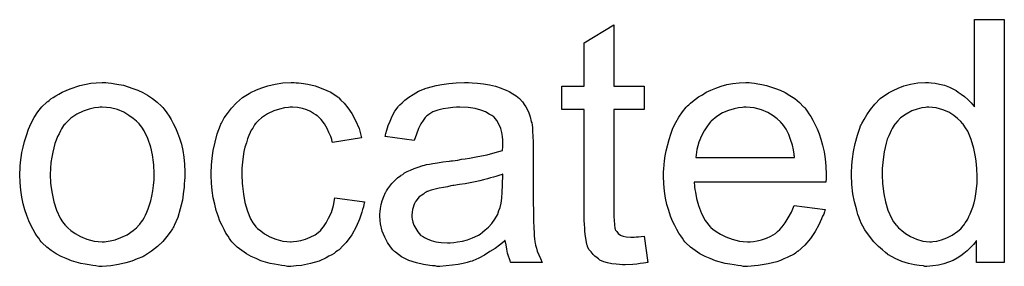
# Model space of a CAD drawing. Extents: x -1.5 to 9, y -3 to 5.
# Tile 258 of 368: x 5.8243 to 6.1485, y 0.9522 to 1.0335. Entities that reach past the tile are written whole.
import ezdxf

# ---------------------------------------------------------------- set-up
doc = ezdxf.new("R2010")
doc.units = 0
doc.layers.add('qfn16-30-34-a_mechanical_19', color=1, linetype='CONTINUOUS')

msp = doc.modelspace()

# ---------------------------------------------------------------- linework, layer by layer
at = {"layer": 'qfn16-30-34-a_mechanical_19', "color": 1}
for points in [[(6.019941, 1.011562), (6.029891, 1.011562), (6.029891, 1.003926), (6.019941, 1.003926), (6.019941, 0.969795), (6.019941, 0.969563), (6.019941, 0.969101), (6.019941, 0.968406), (6.020056, 0.967596), (6.020172, 0.965745), (6.020288, 0.964935), (6.020404, 0.964357), (6.020519, 0.964125), (6.020866, 0.963663), (6.021329, 0.963084), (6.022139, 0.962506), (6.02237, 0.96239), (6.022949, 0.962159), (6.02399, 0.961927), (6.025494, 0.961811), (6.026651, 0.961811), (6.02723, 0.961927), (6.02804, 0.961927), (6.028965, 0.962043), (6.029891, 0.962159), (6.031164, 0.953481), (6.030932, 0.953481), (6.03047, 0.953365), (6.02966, 0.95325), (6.028618, 0.953134), (6.027461, 0.952903), (6.026189, 0.952787), (6.023643, 0.952671), (6.022718, 0.952671), (6.021792, 0.952787), (6.020635, 0.952903), (6.019247, 0.953018), (6.017858, 0.953365), (6.016586, 0.953712), (6.015313, 0.954291), (6.015197, 0.954407), (6.01485, 0.954638), (6.014387, 0.954985), (6.013693, 0.955564), (6.013114, 0.956142), (6.01242, 0.956952), (6.011726, 0.957762), (6.011263, 0.958803), (6.011263, 0.958919), (6.011032, 0.959382), (6.010916, 0.960192), (6.010685, 0.961349), (6.010453, 0.962853), (6.010338, 0.963778), (6.010338, 0.96482), (6.010222, 0.966092), (6.010106, 0.967365), (6.010106, 0.968753), (6.010106, 0.970373), (6.010106, 1.003926), (6.002817, 1.003926), (6.002817, 1.011562), (6.010106, 1.011562), (6.010106, 1.025909), (6.019941, 1.03181), (6.019941, 1.011562)], [(6.148484, 0.953481), (6.139343, 0.953481), (6.139343, 0.96077), (6.139227, 0.960654), (6.139112, 0.960423), (6.138765, 0.95996), (6.138302, 0.959382), (6.137723, 0.958803), (6.137029, 0.958109), (6.136219, 0.957299), (6.135178, 0.956489), (6.134137, 0.955679), (6.13298, 0.954869), (6.131591, 0.954175), (6.130087, 0.953597), (6.128583, 0.953018), (6.126848, 0.952555), (6.124996, 0.952324), (6.123029, 0.952208), (6.122335, 0.952208), (6.121873, 0.952324), (6.120484, 0.95244), (6.118864, 0.952671), (6.116897, 0.953134), (6.114699, 0.953828), (6.112501, 0.954754), (6.110302, 0.956026), (6.110187, 0.956026), (6.110071, 0.956258), (6.109377, 0.956721), (6.108336, 0.957646), (6.107063, 0.958803), (6.105559, 0.960307), (6.104055, 0.962159), (6.102551, 0.964241), (6.101278, 0.966671), (6.101278, 0.966787), (6.101162, 0.967018), (6.101047, 0.967365), (6.100815, 0.967828), (6.100584, 0.968522), (6.100237, 0.969332), (6.100005, 0.970142), (6.099774, 0.971183), (6.099195, 0.973497), (6.098617, 0.976158), (6.09827, 0.979166), (6.098154, 0.982406), (6.098154, 0.982522), (6.098154, 0.982753), (6.098154, 0.983216), (6.098154, 0.98391), (6.09827, 0.984604), (6.09827, 0.98553), (6.098501, 0.987612), (6.098848, 0.990042), (6.099427, 0.992703), (6.100121, 0.99548), (6.101047, 0.998141), (6.101047, 0.998257), (6.101162, 0.998488), (6.101394, 0.998835), (6.101625, 0.999298), (6.102319, 1.000571), (6.103245, 1.002191), (6.104402, 1.003926), (6.105906, 1.005662), (6.107641, 1.007513), (6.109724, 1.009017), (6.10984, 1.009017), (6.109955, 1.009133), (6.110302, 1.009364), (6.110765, 1.009596), (6.111922, 1.010174), (6.113542, 1.010984), (6.115393, 1.011678), (6.117592, 1.012257), (6.120021, 1.012719), (6.122567, 1.012835), (6.123492, 1.012835), (6.124418, 1.012719), (6.125691, 1.012604), (6.127195, 1.012257), (6.128815, 1.011909), (6.130434, 1.011331), (6.131938, 1.010521), (6.13217, 1.010405), (6.132633, 1.010174), (6.133327, 1.009596), (6.134252, 1.009017), (6.135409, 1.008207), (6.136451, 1.007166), (6.137608, 1.006125), (6.138649, 1.004852), (6.138649, 1.033545), (6.148484, 1.033545), (6.148484, 0.953481)], [(5.853449, 1.012719), (5.85449, 1.012604), (5.855647, 1.012372), (5.856919, 1.012141), (5.858424, 1.011909), (5.861547, 1.010868), (5.863167, 1.01029), (5.864787, 1.00948), (5.866407, 1.00867), (5.868027, 1.007513), (5.869531, 1.006356), (5.871035, 1.004967), (5.871151, 1.004852), (5.871382, 1.00462), (5.871729, 1.004158), (5.872192, 1.003579), (5.87277, 1.002769), (5.873465, 1.001728), (5.874159, 1.000571), (5.874853, 0.999298), (5.875547, 0.99791), (5.876241, 0.996174), (5.876936, 0.994439), (5.877514, 0.992472), (5.877977, 0.990389), (5.878324, 0.988191), (5.878555, 0.985877), (5.878671, 0.983332), (5.878671, 0.983216), (5.878671, 0.982869), (5.878671, 0.98229), (5.878671, 0.98148), (5.878555, 0.980555), (5.87844, 0.979398), (5.87844, 0.978241), (5.878208, 0.976968), (5.877861, 0.974076), (5.877167, 0.971183), (5.876357, 0.968291), (5.8752, 0.96563), (5.8752, 0.965514), (5.875084, 0.965398), (5.874853, 0.965051), (5.874622, 0.964588), (5.873812, 0.963431), (5.87277, 0.962043), (5.871382, 0.960423), (5.869646, 0.958803), (5.86768, 0.957183), (5.865366, 0.955679), (5.86525, 0.955679), (5.865134, 0.955564), (5.864787, 0.955332), (5.864209, 0.955101), (5.86363, 0.954869), (5.862936, 0.954638), (5.8612, 0.953944), (5.859234, 0.953365), (5.856804, 0.952787), (5.854258, 0.952324), (5.851482, 0.952208), (5.850325, 0.952208), (5.849399, 0.952324), (5.848358, 0.95244), (5.847201, 0.952671), (5.845812, 0.952903), (5.844424, 0.953134), (5.8413, 0.954059), (5.839565, 0.954754), (5.837945, 0.955448), (5.836325, 0.956374), (5.834705, 0.957415), (5.833201, 0.958572), (5.831697, 0.95996), (5.831581, 0.960076), (5.83135, 0.960307), (5.831003, 0.96077), (5.83054, 0.961464), (5.829961, 0.962274), (5.829383, 0.9632), (5.828689, 0.964357), (5.827994, 0.965745), (5.8273, 0.967249), (5.826606, 0.968985), (5.826028, 0.970836), (5.825449, 0.972803), (5.824986, 0.975001), (5.824639, 0.977315), (5.824408, 0.979861), (5.824292, 0.982522), (5.824292, 0.982753), (5.824292, 0.983216), (5.824408, 0.984026), (5.824408, 0.985183), (5.824524, 0.986456), (5.824755, 0.988075), (5.824986, 0.989695), (5.825449, 0.991546), (5.825912, 0.993398), (5.82649, 0.995364), (5.827185, 0.997447), (5.82811, 0.999414), (5.829036, 1.001265), (5.830309, 1.003116), (5.831581, 1.004852), (5.833201, 1.006356), (5.833317, 1.006472), (5.833548, 1.006587), (5.834011, 1.006934), (5.834589, 1.007397), (5.835284, 1.00786), (5.836209, 1.008438), (5.837135, 1.009017), (5.838292, 1.009596), (5.839565, 1.010174), (5.840953, 1.010753), (5.844077, 1.011794), (5.847663, 1.012604), (5.849515, 1.012719), (5.851482, 1.012835), (5.852639, 1.012835), (5.853449, 1.012719)], [(5.915348, 1.012719), (5.916042, 1.012719), (5.916968, 1.012604), (5.919166, 1.012257), (5.921596, 1.011678), (5.924141, 1.010753), (5.926687, 1.009596), (5.929116, 1.007976), (5.929232, 1.007976), (5.929348, 1.007744), (5.930042, 1.00705), (5.931083, 1.006009), (5.932356, 1.004505), (5.933629, 1.002654), (5.934901, 1.00034), (5.936058, 0.997678), (5.936868, 0.994554), (5.927265, 0.99305), (5.927265, 0.993166), (5.927149, 0.993282), (5.927034, 0.993976), (5.926687, 0.995017), (5.926108, 0.99629), (5.92553, 0.997678), (5.924604, 0.999183), (5.923563, 1.000571), (5.922406, 1.001728), (5.92229, 1.001844), (5.921827, 1.002191), (5.921017, 1.002654), (5.920092, 1.003232), (5.918819, 1.003811), (5.917431, 1.004273), (5.915811, 1.00462), (5.914075, 1.004736), (5.913381, 1.004736), (5.912803, 1.00462), (5.91153, 1.004505), (5.909794, 1.004042), (5.907943, 1.003463), (5.905861, 1.002538), (5.903894, 1.001149), (5.902968, 1.00034), (5.902042, 0.999414), (5.902042, 0.999298), (5.901811, 0.999183), (5.90158, 0.998835), (5.901348, 0.998373), (5.901001, 0.997794), (5.900538, 0.9971), (5.900191, 0.99629), (5.899729, 0.995364), (5.899266, 0.994207), (5.898919, 0.992935), (5.898456, 0.991546), (5.898109, 0.990042), (5.897877, 0.988422), (5.897646, 0.986571), (5.897414, 0.984604), (5.897414, 0.982522), (5.897414, 0.982406), (5.897414, 0.982059), (5.897414, 0.981365), (5.89753, 0.98067), (5.89753, 0.979629), (5.897646, 0.978588), (5.897993, 0.976043), (5.898456, 0.973266), (5.899266, 0.970373), (5.900307, 0.967828), (5.901001, 0.966555), (5.901811, 0.965514), (5.902042, 0.965282), (5.902621, 0.964704), (5.903662, 0.963894), (5.904935, 0.962968), (5.906671, 0.961927), (5.908637, 0.961117), (5.910951, 0.960539), (5.912224, 0.960423), (5.913497, 0.960307), (5.913728, 0.960307), (5.914422, 0.960423), (5.915579, 0.960539), (5.916852, 0.96077), (5.918356, 0.961117), (5.919976, 0.961811), (5.921596, 0.962621), (5.9231, 0.963778), (5.923331, 0.963894), (5.923678, 0.964472), (5.924373, 0.965282), (5.925182, 0.966555), (5.925992, 0.968059), (5.926918, 0.96991), (5.927612, 0.972224), (5.928075, 0.97477), (5.937794, 0.973497), (5.937794, 0.973381), (5.937678, 0.973034), (5.937562, 0.972572), (5.937447, 0.971877), (5.937215, 0.970952), (5.936984, 0.970026), (5.936174, 0.967712), (5.935133, 0.965282), (5.933629, 0.962621), (5.931777, 0.960076), (5.930736, 0.958919), (5.929579, 0.957762), (5.929463, 0.957646), (5.929232, 0.95753), (5.928885, 0.957299), (5.928422, 0.956952), (5.927844, 0.956489), (5.927034, 0.956026), (5.926108, 0.955564), (5.925182, 0.954985), (5.922868, 0.953944), (5.920092, 0.953134), (5.917083, 0.95244), (5.915348, 0.952324), (5.913613, 0.952208), (5.912456, 0.952208), (5.911646, 0.952324), (5.910604, 0.95244), (5.909447, 0.952671), (5.908175, 0.952903), (5.906786, 0.953134), (5.903662, 0.954059), (5.902158, 0.954754), (5.900538, 0.955448), (5.898919, 0.956374), (5.897414, 0.957415), (5.89591, 0.958572), (5.894522, 0.95996), (5.894406, 0.960076), (5.894175, 0.960307), (5.893828, 0.96077), (5.893365, 0.961349), (5.892902, 0.962159), (5.892208, 0.9632), (5.89163, 0.964357), (5.890935, 0.96563), (5.890241, 0.967134), (5.889663, 0.968869), (5.888968, 0.970605), (5.888506, 0.972687), (5.888043, 0.97477), (5.887696, 0.977199), (5.887464, 0.979629), (5.887349, 0.98229), (5.887349, 0.982406), (5.887349, 0.982753), (5.887349, 0.983216), (5.887349, 0.98391), (5.887464, 0.98472), (5.887464, 0.985646), (5.88758, 0.986687), (5.887696, 0.987844), (5.888043, 0.990389), (5.888621, 0.993166), (5.889315, 0.995943), (5.890357, 0.99872), (5.890357, 0.998835), (5.890472, 0.999067), (5.890704, 0.999414), (5.890935, 0.999877), (5.89163, 1.001149), (5.892671, 1.002654), (5.894059, 1.004389), (5.895679, 1.006125), (5.897646, 1.00786), (5.899844, 1.009248), (5.89996, 1.009248), (5.900191, 1.009364), (5.900538, 1.009596), (5.901001, 1.009827), (5.90158, 1.010058), (5.902274, 1.010405), (5.904009, 1.0111), (5.905976, 1.011678), (5.908406, 1.012257), (5.910951, 1.012719), (5.913728, 1.012835), (5.914654, 1.012835), (5.915348, 1.012719)], [(5.973314, 1.012719), (5.975049, 1.012604), (5.977016, 1.012372), (5.978983, 1.012025), (5.98095, 1.011562), (5.982801, 1.010984), (5.983033, 1.010868), (5.983611, 1.010637), (5.984421, 1.01029), (5.985462, 1.009827), (5.986619, 1.009133), (5.987776, 1.008438), (5.988818, 1.007513), (5.989743, 1.006587), (5.989859, 1.006472), (5.99009, 1.006125), (5.990437, 1.005546), (5.9909, 1.004852), (5.991479, 1.003811), (5.991941, 1.002769), (5.992404, 1.001496), (5.992751, 0.999992), (5.992751, 0.999877), (5.992867, 0.99953), (5.992983, 0.998835), (5.993098, 0.99791), (5.993098, 0.996637), (5.993214, 0.995133), (5.99333, 0.993166), (5.99333, 0.990968), (5.99333, 0.977778), (5.99333, 0.977662), (5.99333, 0.977199), (5.99333, 0.976505), (5.99333, 0.97558), (5.99333, 0.974538), (5.99333, 0.973266), (5.993445, 0.970489), (5.993445, 0.967596), (5.993561, 0.964704), (5.993677, 0.963431), (5.993677, 0.962274), (5.993793, 0.961233), (5.993908, 0.960423), (5.993908, 0.960307), (5.994024, 0.959845), (5.99414, 0.95915), (5.994487, 0.958225), (5.994718, 0.957183), (5.995181, 0.956026), (5.99576, 0.954754), (5.996338, 0.953481), (5.986041, 0.953481), (5.985925, 0.953597), (5.985809, 0.954059), (5.985578, 0.954638), (5.985231, 0.955564), (5.984884, 0.956605), (5.984652, 0.957878), (5.984421, 0.959266), (5.98419, 0.96077), (5.984074, 0.96077), (5.983958, 0.960539), (5.983264, 0.95996), (5.982223, 0.95915), (5.980834, 0.958109), (5.979099, 0.957068), (5.977363, 0.955911), (5.975512, 0.954869), (5.973545, 0.954059), (5.973314, 0.953944), (5.972619, 0.953828), (5.971578, 0.953481), (5.970306, 0.953134), (5.968686, 0.952787), (5.966834, 0.952555), (5.964752, 0.952324), (5.962669, 0.952208), (5.961744, 0.952208), (5.96105, 0.952324), (5.96024, 0.952324), (5.959314, 0.95244), (5.957231, 0.952787), (5.954917, 0.953365), (5.952372, 0.954175), (5.950058, 0.955332), (5.947975, 0.956836), (5.947744, 0.957068), (5.947166, 0.957646), (5.946356, 0.958688), (5.94543, 0.960076), (5.944504, 0.961811), (5.943694, 0.963778), (5.943116, 0.966208), (5.943, 0.967365), (5.942885, 0.968753), (5.942885, 0.968985), (5.942885, 0.969448), (5.943, 0.970258), (5.943116, 0.971299), (5.943347, 0.972572), (5.943694, 0.973844), (5.944157, 0.975233), (5.944736, 0.976505), (5.944851, 0.976621), (5.945083, 0.977084), (5.945546, 0.977778), (5.946124, 0.978588), (5.946818, 0.979514), (5.947744, 0.980439), (5.94867, 0.981365), (5.949827, 0.982175), (5.949942, 0.98229), (5.950405, 0.982522), (5.950984, 0.982985), (5.951909, 0.983447), (5.95295, 0.98391), (5.954223, 0.984489), (5.955496, 0.984951), (5.957, 0.985414), (5.957116, 0.985414), (5.957578, 0.98553), (5.958273, 0.985761), (5.959198, 0.985877), (5.960355, 0.986108), (5.961859, 0.98634), (5.963595, 0.986687), (5.965677, 0.986918), (5.965793, 0.986918), (5.966256, 0.987034), (5.966834, 0.987034), (5.967644, 0.98715), (5.96857, 0.987265), (5.969727, 0.987497), (5.971, 0.987612), (5.972388, 0.987844), (5.975165, 0.988422), (5.978173, 0.989001), (5.980834, 0.989695), (5.982107, 0.990042), (5.983264, 0.990389), (5.983264, 0.990505), (5.983264, 0.990736), (5.98338, 0.991431), (5.98338, 0.99224), (5.98338, 0.992703), (5.98338, 0.992935), (5.98338, 0.99305), (5.98338, 0.993166), (5.98338, 0.99386), (5.983264, 0.995017), (5.983033, 0.99629), (5.982685, 0.997678), (5.982107, 0.999067), (5.981413, 1.00034), (5.980487, 1.001381), (5.980371, 1.001496), (5.979793, 1.001959), (5.978867, 1.002422), (5.97771, 1.003116), (5.976091, 1.003695), (5.974239, 1.004273), (5.971925, 1.00462), (5.969264, 1.004736), (5.968107, 1.004736), (5.96695, 1.00462), (5.96533, 1.004389), (5.963711, 1.004158), (5.961975, 1.003695), (5.960355, 1.003116), (5.958967, 1.002306), (5.958851, 1.002191), (5.958388, 1.001844), (5.95781, 1.001265), (5.957116, 1.00034), (5.956422, 0.999183), (5.955612, 0.997678), (5.954917, 0.995827), (5.954223, 0.993745), (5.94462, 0.995017), (5.94462, 0.995133), (5.944736, 0.995249), (5.944736, 0.995596), (5.944851, 0.996059), (5.945199, 0.9971), (5.945661, 0.998604), (5.94624, 1.000108), (5.946934, 1.001728), (5.94786, 1.003348), (5.948901, 1.004852), (5.949017, 1.004967), (5.94948, 1.00543), (5.950174, 1.006125), (5.951099, 1.00705), (5.952372, 1.007976), (5.953876, 1.008901), (5.955612, 1.009943), (5.957578, 1.010753), (5.957694, 1.010753), (5.95781, 1.010868), (5.958157, 1.010984), (5.95862, 1.0111), (5.959777, 1.011447), (5.961397, 1.011794), (5.963248, 1.012141), (5.965562, 1.012488), (5.967992, 1.012719), (5.970768, 1.012835), (5.972041, 1.012835), (5.973314, 1.012719)], [(6.065295, 1.012719), (6.066221, 1.012604), (6.067378, 1.012372), (6.06865, 1.012141), (6.070155, 1.011794), (6.071543, 1.011447), (6.073163, 1.010868), (6.074667, 1.01029), (6.076287, 1.00948), (6.077907, 1.008554), (6.079526, 1.007513), (6.08103, 1.00624), (6.082419, 1.004852), (6.082534, 1.004736), (6.082766, 1.004505), (6.083113, 1.004042), (6.083576, 1.003348), (6.084154, 1.002538), (6.084733, 1.001612), (6.085427, 1.000455), (6.086121, 0.999067), (6.086815, 0.997563), (6.08751, 0.995943), (6.088088, 0.994092), (6.088667, 0.992125), (6.089129, 0.989927), (6.089476, 0.987612), (6.089708, 0.985183), (6.089824, 0.982522), (6.089824, 0.982406), (6.089824, 0.981943), (6.089824, 0.981133), (6.089708, 0.979976), (6.04632, 0.979976), (6.04632, 0.979861), (6.04632, 0.979514), (6.046436, 0.979051), (6.046436, 0.978356), (6.046552, 0.977547), (6.046783, 0.976621), (6.04713, 0.974538), (6.047824, 0.972224), (6.04875, 0.969679), (6.050023, 0.967365), (6.051643, 0.965282), (6.051758, 0.965282), (6.051874, 0.965051), (6.052568, 0.964472), (6.053609, 0.963663), (6.054998, 0.962853), (6.056849, 0.961927), (6.058932, 0.961117), (6.061246, 0.960539), (6.062518, 0.960423), (6.063907, 0.960307), (6.064832, 0.960307), (6.065874, 0.960423), (6.067146, 0.960654), (6.068535, 0.961001), (6.070155, 0.961464), (6.071659, 0.962159), (6.073163, 0.963084), (6.073279, 0.9632), (6.073857, 0.963663), (6.074551, 0.964357), (6.075361, 0.965282), (6.076287, 0.966555), (6.077328, 0.968175), (6.078369, 0.970026), (6.079295, 0.972224), (6.089476, 0.970952), (6.089476, 0.970836), (6.089361, 0.970605), (6.089245, 0.970142), (6.089014, 0.969448), (6.088667, 0.968753), (6.088319, 0.967828), (6.087394, 0.965861), (6.086237, 0.963663), (6.084617, 0.961349), (6.082766, 0.95915), (6.080452, 0.957068), (6.080336, 0.957068), (6.080105, 0.956836), (6.079758, 0.956605), (6.079295, 0.956258), (6.078601, 0.955911), (6.077907, 0.955564), (6.076981, 0.955101), (6.07594, 0.954638), (6.074783, 0.954175), (6.073626, 0.953712), (6.070733, 0.953018), (6.067493, 0.95244), (6.063907, 0.952208), (6.062634, 0.952208), (6.061824, 0.952324), (6.060783, 0.95244), (6.05951, 0.952671), (6.058122, 0.952903), (6.056618, 0.953134), (6.053378, 0.954059), (6.051643, 0.954754), (6.050023, 0.955448), (6.048287, 0.956374), (6.046667, 0.957415), (6.045163, 0.958572), (6.043659, 0.95996), (6.043544, 0.960076), (6.043312, 0.960307), (6.042965, 0.96077), (6.042502, 0.961464), (6.041924, 0.962274), (6.041345, 0.9632), (6.040651, 0.964357), (6.039957, 0.96563), (6.039263, 0.967134), (6.038569, 0.968753), (6.03799, 0.970605), (6.037412, 0.972572), (6.036949, 0.974654), (6.036602, 0.976968), (6.03637, 0.979398), (6.036255, 0.981943), (6.036255, 0.982059), (6.036255, 0.982637), (6.036255, 0.983332), (6.03637, 0.984373), (6.036486, 0.985646), (6.036602, 0.987034), (6.036833, 0.988654), (6.03718, 0.990274), (6.038106, 0.993976), (6.038684, 0.995827), (6.039378, 0.997794), (6.040304, 0.999645), (6.041345, 1.001381), (6.042502, 1.003116), (6.043775, 1.004736), (6.043891, 1.004852), (6.044122, 1.005083), (6.044585, 1.00543), (6.045163, 1.006009), (6.045858, 1.006587), (6.046783, 1.007282), (6.047824, 1.008091), (6.049097, 1.008786), (6.05037, 1.009596), (6.051874, 1.01029), (6.053494, 1.010984), (6.055229, 1.011562), (6.057081, 1.012141), (6.059047, 1.012488), (6.06113, 1.012719), (6.063328, 1.012835), (6.064485, 1.012835), (6.065295, 1.012719)], [(5.851482, 1.004736), (5.850787, 1.004736), (5.850209, 1.00462), (5.848936, 1.004505), (5.847201, 1.004042), (5.845234, 1.003348), (5.843151, 1.002422), (5.841184, 1.001034), (5.840143, 1.000108), (5.839217, 0.999183), (5.839217, 0.999067), (5.838986, 0.998951), (5.838755, 0.998604), (5.838408, 0.998141), (5.83806, 0.997563), (5.837713, 0.996869), (5.837251, 0.995943), (5.836788, 0.995017), (5.836325, 0.99386), (5.835862, 0.992703), (5.835515, 0.991315), (5.835168, 0.989811), (5.834821, 0.988191), (5.834589, 0.986456), (5.834474, 0.984489), (5.834358, 0.982522), (5.834358, 0.982406), (5.834358, 0.982059), (5.834358, 0.98148), (5.834474, 0.98067), (5.834474, 0.979745), (5.834589, 0.978704), (5.834936, 0.976274), (5.835515, 0.973497), (5.836441, 0.97072), (5.837598, 0.968059), (5.838408, 0.966902), (5.839217, 0.965745), (5.839333, 0.965745), (5.839449, 0.965514), (5.840143, 0.964935), (5.841184, 0.96401), (5.842573, 0.963084), (5.844308, 0.962043), (5.846391, 0.961117), (5.84882, 0.960539), (5.850093, 0.960423), (5.851482, 0.960307), (5.852176, 0.960307), (5.852754, 0.960423), (5.854027, 0.960654), (5.855762, 0.961001), (5.857614, 0.961696), (5.859696, 0.962621), (5.861663, 0.96401), (5.862704, 0.964935), (5.86363, 0.965861), (5.863746, 0.965977), (5.863861, 0.966092), (5.864093, 0.966439), (5.86444, 0.966902), (5.864787, 0.967481), (5.86525, 0.968175), (5.865713, 0.969101), (5.866176, 0.970026), (5.866638, 0.971183), (5.866985, 0.972456), (5.867448, 0.973844), (5.867795, 0.975348), (5.868142, 0.977084), (5.868374, 0.978819), (5.868605, 0.980786), (5.868605, 0.982869), (5.868605, 0.982985), (5.868605, 0.983332), (5.868605, 0.98391), (5.868489, 0.984604), (5.868489, 0.98553), (5.868374, 0.986571), (5.868027, 0.989001), (5.867448, 0.991546), (5.866523, 0.994323), (5.86525, 0.996869), (5.864556, 0.998141), (5.86363, 0.999183), (5.86363, 0.999298), (5.863399, 0.999414), (5.862704, 1.000108), (5.861663, 1.000918), (5.860275, 1.001959), (5.858539, 1.003001), (5.856457, 1.003926), (5.854143, 1.004505), (5.85287, 1.00462), (5.851482, 1.004736)], [(6.063444, 1.004736), (6.06275, 1.004736), (6.062287, 1.00462), (6.061014, 1.004505), (6.05951, 1.004158), (6.057659, 1.003579), (6.055692, 1.002769), (6.053841, 1.001612), (6.05199, 1.000108), (6.051758, 0.999877), (6.051296, 0.999298), (6.050486, 0.998257), (6.049676, 0.996869), (6.04875, 0.995249), (6.04794, 0.993166), (6.047246, 0.990736), (6.046899, 0.988075), (6.079411, 0.988075), (6.079411, 0.988191), (6.079411, 0.988422), (6.079295, 0.988769), (6.079295, 0.989232), (6.079064, 0.990621), (6.078716, 0.992125), (6.078138, 0.993976), (6.077559, 0.995712), (6.076634, 0.997447), (6.075592, 0.998951), (6.075592, 0.999067), (6.075361, 0.999183), (6.074783, 0.999877), (6.073741, 1.000802), (6.072353, 1.001844), (6.070617, 1.002885), (6.068535, 1.003811), (6.066105, 1.004505), (6.064832, 1.00462), (6.063444, 1.004736)], [(6.123608, 1.004736), (6.123029, 1.004736), (6.122567, 1.00462), (6.121294, 1.004505), (6.11979, 1.004042), (6.118054, 1.003463), (6.116203, 1.002422), (6.114352, 1.001149), (6.113426, 1.000224), (6.112617, 0.999298), (6.112617, 0.999183), (6.112385, 0.999067), (6.112269, 0.99872), (6.111922, 0.998257), (6.111575, 0.997678), (6.111228, 0.996984), (6.110881, 0.996174), (6.110418, 0.995249), (6.109955, 0.994092), (6.109608, 0.992819), (6.109261, 0.991431), (6.108914, 0.989927), (6.108683, 0.988307), (6.108451, 0.986456), (6.10822, 0.984489), (6.10822, 0.982406), (6.10822, 0.98229), (6.10822, 0.981943), (6.10822, 0.981365), (6.108336, 0.980555), (6.108336, 0.979629), (6.108451, 0.978588), (6.108798, 0.976158), (6.109377, 0.973497), (6.110187, 0.97072), (6.111344, 0.968059), (6.112038, 0.966902), (6.112848, 0.965745), (6.112964, 0.965745), (6.113079, 0.965514), (6.113658, 0.964935), (6.114699, 0.96401), (6.115972, 0.963084), (6.117592, 0.962043), (6.119559, 0.961117), (6.121641, 0.960539), (6.122798, 0.960423), (6.123955, 0.960307), (6.124534, 0.960307), (6.124996, 0.960423), (6.126269, 0.960539), (6.127773, 0.961001), (6.129509, 0.96158), (6.13136, 0.962506), (6.133211, 0.963778), (6.134137, 0.964588), (6.134947, 0.965514), (6.134947, 0.96563), (6.135178, 0.965745), (6.135409, 0.966092), (6.135641, 0.966555), (6.135988, 0.967134), (6.136451, 0.967712), (6.136798, 0.968638), (6.137261, 0.969563), (6.137723, 0.970605), (6.13807, 0.971762), (6.138533, 0.97315), (6.13888, 0.974538), (6.139112, 0.976158), (6.139343, 0.977778), (6.139575, 0.979629), (6.139575, 0.981596), (6.139575, 0.981712), (6.139575, 0.982175), (6.139575, 0.982753), (6.139459, 0.983563), (6.139459, 0.984489), (6.139343, 0.985646), (6.139227, 0.986918), (6.138996, 0.988307), (6.138418, 0.991083), (6.137608, 0.993976), (6.136451, 0.996753), (6.135757, 0.99791), (6.134947, 0.999067), (6.134947, 0.999183), (6.134715, 0.999298), (6.134137, 0.999992), (6.133095, 1.000918), (6.131823, 1.001959), (6.130203, 1.003001), (6.128236, 1.003811), (6.126038, 1.004505), (6.124881, 1.00462), (6.123608, 1.004736)], [(5.98338, 0.982637), (5.983264, 0.982637), (5.983148, 0.982522), (5.982801, 0.982406), (5.982338, 0.98229), (5.98176, 0.982059), (5.981066, 0.981827), (5.980256, 0.981596), (5.97933, 0.981365), (5.978289, 0.981018), (5.977016, 0.980786), (5.975743, 0.980439), (5.974239, 0.980092), (5.972619, 0.979745), (5.971, 0.979398), (5.969149, 0.979166), (5.967182, 0.978819), (5.96695, 0.978819), (5.966256, 0.978704), (5.965099, 0.978472), (5.963826, 0.978241), (5.962438, 0.978009), (5.96105, 0.977662), (5.959777, 0.977315), (5.95862, 0.976852), (5.958504, 0.976852), (5.958157, 0.976621), (5.957694, 0.97639), (5.957231, 0.976043), (5.955843, 0.975117), (5.954686, 0.973729), (5.954686, 0.973613), (5.954455, 0.973381), (5.954339, 0.972919), (5.954108, 0.97234), (5.953876, 0.971646), (5.953645, 0.970952), (5.953529, 0.970026), (5.953413, 0.969101), (5.953413, 0.968985), (5.953413, 0.968406), (5.953529, 0.967712), (5.95376, 0.966787), (5.954108, 0.965745), (5.954686, 0.964704), (5.95538, 0.963547), (5.956306, 0.962506), (5.956422, 0.96239), (5.956884, 0.962159), (5.957578, 0.961696), (5.958504, 0.961233), (5.959777, 0.96077), (5.961281, 0.960307), (5.963016, 0.960076), (5.965099, 0.95996), (5.966025, 0.95996), (5.967182, 0.960076), (5.968454, 0.960307), (5.970074, 0.960539), (5.971694, 0.961001), (5.973429, 0.96158), (5.975165, 0.96239), (5.975396, 0.962506), (5.975859, 0.962853), (5.976669, 0.963431), (5.977595, 0.964241), (5.978636, 0.965167), (5.979793, 0.966324), (5.980718, 0.967712), (5.981644, 0.969216), (5.98176, 0.969332), (5.981876, 0.969795), (5.982107, 0.970605), (5.982454, 0.971646), (5.982801, 0.973034), (5.983033, 0.974654), (5.983148, 0.976621), (5.983264, 0.978935), (5.98338, 0.982637)]]:
    msp.add_lwpolyline(points, dxfattribs=at)

doc.saveas('drawing.dxf')
